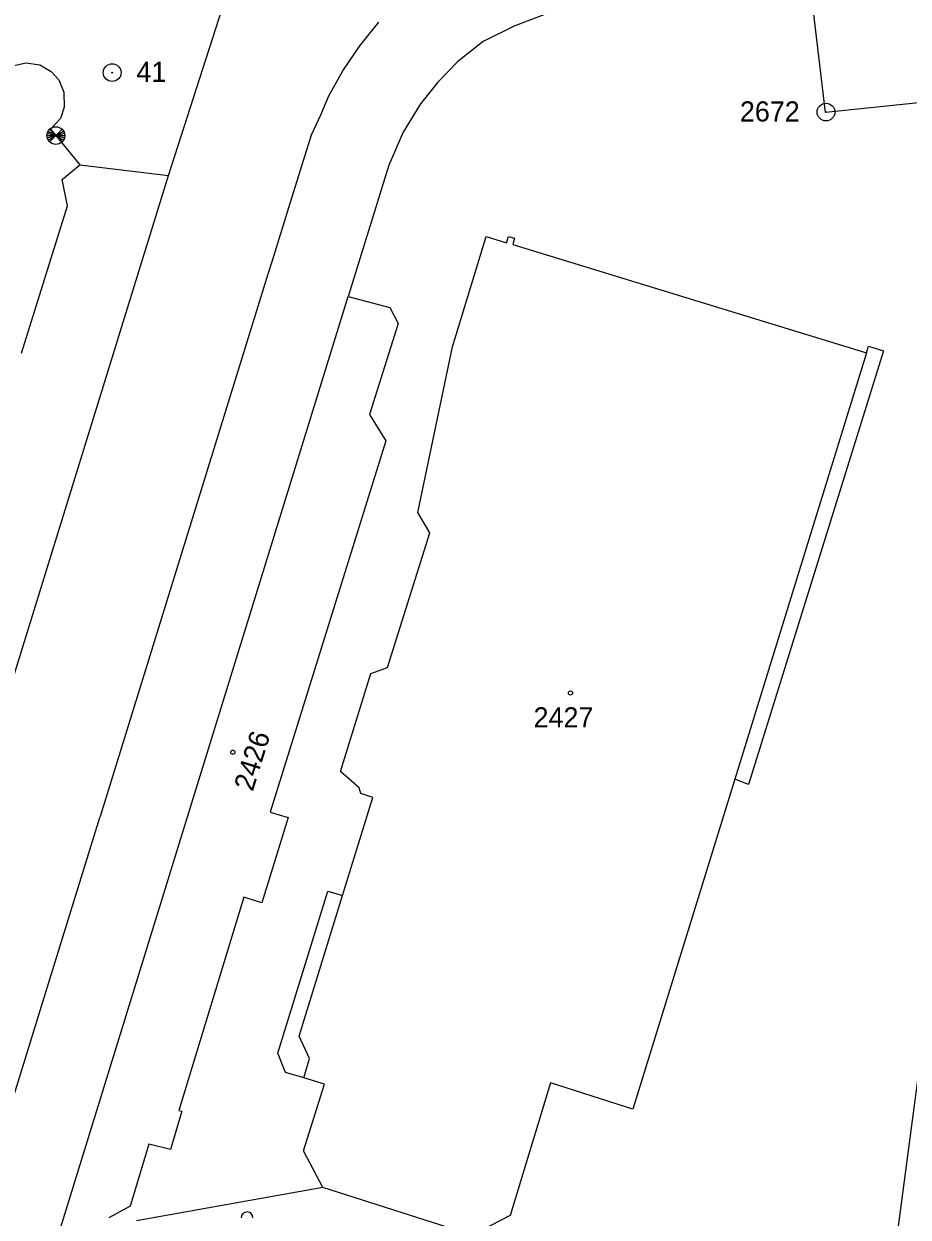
# Model space of a CAD drawing. Extents: x -822293 to -820259, y -1071573 to -1068794.
# Drawn here: x -820550.5 to -820475.7, y -1069468.6 to -1069367.7 of the extents above; entities that cross this region are included whole.
import ezdxf

# ---------------------------------------------------------------- set-up
doc = ezdxf.new("R2010")
doc.units = 0
for name, color, linetype in [('Vrstva 1', 7, 'Continuous'), ('Vrstva 17', 7, 'Continuous'), ('Vrstva 19', 7, 'Continuous'), ('Vrstva 24', 7, 'Continuous'), ('Vrstva 25', 7, 'Continuous'), ('Vrstva 4', 7, 'Continuous')]:
    doc.layers.add(name, color=color, linetype=linetype)

msp = doc.modelspace()

# ---------------------------------------------------------------- linework, layer by layer
at = {"layer": 'Vrstva 1'}
for p, q in [((-820535.04, -1069370.62), (-820527.7, -1069347.91)), ((-820482.69, -1069375.18), (-820484.01, -1069364.05)), ((-820522.06, -1069369.56), (-820520.45, -1069367.56)), ((-820508.96, -1069367.86), (-820511.64, -1069369.18)), ((-820506.49, -1069366.93), (-820508.96, -1069367.86)), ((-820523.49, -1069371.68), (-820522.06, -1069369.56)), ((-820511.64, -1069369.18), (-820513.76, -1069370.87)), ((-820538.24, -1069380.51), (-820535.04, -1069370.62)), ((-820513.76, -1069370.87), (-820515.45, -1069372.62)), ((-820551.42, -1069371.24), (-820550.25, -1069370.99)), ((-820550.25, -1069370.99), (-820549.1, -1069371.15)), ((-820549.1, -1069371.15), (-820548.14, -1069371.71)), ((-820548.14, -1069371.71), (-820547.49, -1069372.42)), ((-820524.67, -1069373.79), (-820523.49, -1069371.68)), ((-820547.49, -1069372.42), (-820547.09, -1069373.48)), ((-820515.45, -1069372.62), (-820516.94, -1069374.47)), ((-820455.77, -1069372.39), (-820482.69, -1069375.18)), ((-820547.09, -1069373.48), (-820547.06, -1069374.73)), ((-820525.35, -1069375.39), (-820524.67, -1069373.79)), ((-820547.06, -1069374.73), (-820547.37, -1069375.69)), ((-820516.94, -1069374.47), (-820518.4, -1069376.84)), ((-820547.37, -1069375.69), (-820548.19, -1069376.6)), ((-820526.15, -1069377.09), (-820525.35, -1069375.39)), ((-820548.19, -1069376.6), (-820547.75, -1069377.14)), ((-820518.4, -1069376.84), (-820519.59, -1069379.64)), ((-820547.75, -1069377.14), (-820546.12, -1069379.12)), ((-820528.05, -1069383.22), (-820526.15, -1069377.09)), ((-820547.21, -1069380.85), (-820545.72, -1069379.61)), ((-820546.12, -1069379.12), (-820545.72, -1069379.61)), ((-820545.72, -1069379.61), (-820538.24, -1069380.51)), ((-820519.59, -1069379.64), (-820523.03, -1069390.73)), ((-820566.09, -1069470.59), (-820538.24, -1069380.51)), ((-820546.77, -1069383.07), (-820547.21, -1069380.85)), ((-820550.66, -1069395.52), (-820546.77, -1069383.07)), ((-820529.44, -1069387.69), (-820528.05, -1069383.22)), ((-820514.23, -1069394.99), (-820511.38, -1069385.67)), ((-820511.38, -1069385.67), (-820509.65, -1069386.2)), ((-820509.65, -1069386.2), (-820509.49, -1069385.66)), ((-820509.49, -1069385.66), (-820508.97, -1069385.82)), ((-820508.97, -1069385.82), (-820509.13, -1069386.36)), ((-820509.13, -1069386.36), (-820479.24, -1069395.51)), ((-820529.79, -1069388.82), (-820529.44, -1069387.69)), ((-820543.99, -1069434.67), (-820529.79, -1069388.82)), ((-820547.58, -1069470.21), (-820523.03, -1069390.73)), ((-820523.03, -1069390.73), (-820519.52, -1069391.68)), ((-820519.52, -1069391.68), (-820518.82, -1069393.02)), ((-820518.82, -1069393.02), (-820521.24, -1069400.72)), ((-820517.15, -1069408.99), (-820514.23, -1069394.99)), ((-820479.24, -1069395.51), (-820479.06, -1069394.94)), ((-820479.06, -1069394.94), (-820477.78, -1069395.34)), ((-820477.78, -1069395.34), (-820489.19, -1069431.98)), ((-820521.24, -1069400.72), (-820519.87, -1069402.93)), ((-820519.87, -1069402.93), (-820529.64, -1069434.32)), ((-820516.15, -1069410.71), (-820517.15, -1069408.99)), ((-820519.72, -1069422.11), (-820516.15, -1069410.71)), ((-820521.13, -1069422.62), (-820519.72, -1069422.11)), ((-820523.69, -1069430.88), (-820521.13, -1069422.62)), ((-820522.12, -1069432.28), (-820523.69, -1069430.88)), ((-820521.98, -1069432.76), (-820522.12, -1069432.28)), ((-820490.37, -1069431.54), (-820498.99, -1069459.43)), ((-820489.19, -1069431.98), (-820490.37, -1069431.54)), ((-820477.11, -1069473.76), (-820471.65, -1069432.38)), ((-820523.52, -1069441.37), (-820520.97, -1069433.08)), ((-820520.97, -1069433.08), (-820521.98, -1069432.76)), ((-820529.64, -1069434.32), (-820528.1, -1069434.77)), ((-820548.26, -1069448.43), (-820544.02, -1069434.77)), ((-820544.02, -1069434.77), (-820543.99, -1069434.67)), ((-820528.1, -1069434.77), (-820530.33, -1069441.98)), ((-820531.86, -1069441.52), (-820537.36, -1069459.53)), ((-820530.33, -1069441.98), (-820531.86, -1069441.52)), ((-820528.99, -1069454.7), (-820524.75, -1069440.99)), ((-820524.75, -1069440.99), (-820523.52, -1069441.37)), ((-820553.45, -1069465.2), (-820548.26, -1069448.43)), ((-820528.34, -1069456.33), (-820528.99, -1069454.7)), ((-820526.8, -1069456.78), (-820528.34, -1069456.33)), ((-820526.81, -1069462.95), (-820525.03, -1069457.31)), ((-820525.03, -1069457.31), (-820526.8, -1069456.78)), ((-820505.94, -1069457.2), (-820509.34, -1069468.41)), ((-820498.99, -1069459.43), (-820505.94, -1069457.2)), ((-820537.11, -1069459.6), (-820538.07, -1069462.85)), ((-820537.36, -1069459.53), (-820537.11, -1069459.6)), ((-820539.88, -1069462.4), (-820541.47, -1069467.62)), ((-820538.07, -1069462.85), (-820539.88, -1069462.4)), ((-820525.17, -1069466.06), (-820526.81, -1069462.95)), ((-820525.17, -1069466.06), (-820540.92, -1069468.86)), ((-820512.57, -1069470.07), (-820525.17, -1069466.06)), ((-820541.47, -1069467.62), (-820543.28, -1069468.61)), ((-820509.34, -1069468.41), (-820512.57, -1069470.07))]:
    msp.add_line(p, q, dxfattribs=at)
at = {"layer": 'Vrstva 24'}
for p, q in [((-820548.474, -1069376.946), (-820547.026, -1069377.334)), ((-820548.474, -1069377.334), (-820547.026, -1069376.946)), ((-820548.399, -1069376.765), (-820547.101, -1069377.515)), ((-820548.399, -1069377.515), (-820547.101, -1069376.765)), ((-820548.28, -1069377.67), (-820547.22, -1069376.61)), ((-820548.28, -1069376.61), (-820547.22, -1069377.67)), ((-820548.5, -1069377.14), (-820547, -1069377.14))]:
    msp.add_line(p, q, dxfattribs=at)
for centre, radius in [((-820542.99, -1069371.82), 0.75), ((-820542.99, -1069371.82), 0.0327), ((-820482.65, -1069375.15), 0.75), ((-820482.65, -1069375.15), 0.0327), ((-820547.75, -1069377.14), 0.75)]:
    msp.add_circle(centre, radius, dxfattribs=at)
at = {"layer": 'Vrstva 25'}
for centre in [(-820504.25, -1069424.25), (-820532.79, -1069429.26)]:
    msp.add_circle(centre, 0.175, dxfattribs=at)
msp.add_arc((-820531.59, -1069468.61), 0.5, 0, 180, dxfattribs=at)
at = {"layer": 'Vrstva 4'}
for p, q in [((-820479.24, -1069395.51), (-820490.37, -1069431.54)), ((-820527.19, -1069453.27), (-820523.52, -1069441.37)), ((-820526.3, -1069455.14), (-820527.19, -1069453.27)), ((-820526.8, -1069456.78), (-820526.3, -1069455.14))]:
    msp.add_line(p, q, dxfattribs=at)

# ---------------------------------------------------------------- texts
at = {"layer": 'Vrstva 17'}
for s, p in [('41', (-820540.941, -1069372.6)), ('2672', (-820489.929, -1069375.95))]:
    msp.add_text(s, height=1.7, dxfattribs=at).set_placement(p)
at = {"layer": 'Vrstva 19'}
msp.add_text('2427', height=1.7, dxfattribs=at).set_placement((-820507.368, -1069427.16))
msp.add_text('2426', height=1.7, rotation=72.82296, dxfattribs=at).set_placement((-820531.107, -1069432.638))

doc.saveas('drawing.dxf')
